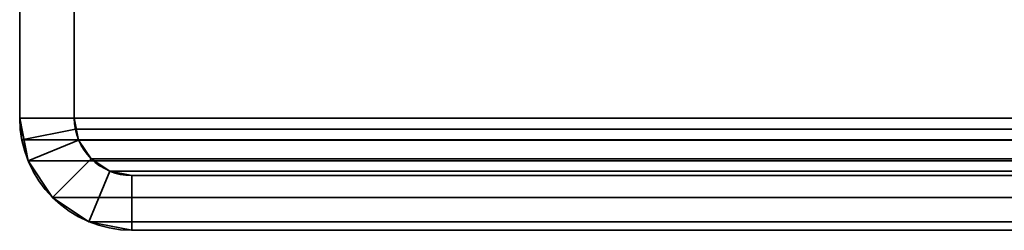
# Model space of a CAD drawing. Header units: millimetres. Extents: x -503 to 6703, y -110 to 193.
# Tile 924 of 1056: x 3978 to 4005, y -29 to -23. Entities that reach past the tile are written whole.
import ezdxf

# ---------------------------------------------------------------- set-up
doc = ezdxf.new("R2010")
doc.units = ezdxf.units.MM
doc.layers.add('152', color=7, linetype='Continuous', true_color=0xffffff)

# ---------------------------------------------------------------- blocks, each defined once
blk = doc.blocks.new('UG_SURFACE_366')
at = {"layer": '152', "color": 252, "linetype": 'Continuous', "lineweight": 35}
for points in [[(3978, -14, 2075.25), (3978, -14, -7.75), (3978, -25.92, -7.75), (3978, -25.92, 2075.25)], [(3979.5, -25.92, 2073.75), (3979.5, -14, 2073.75), (3978, -14, 2075.25), (3978, -25.92, 2075.25)], [(3978, -25.92, -7.75), (3978, -14, -7.75), (3979.5, -14, -7.75), (3979.5, -25.92, -7.75)], [(3979.5, -14, 2073.75), (3979.5, -25.92, 2073.75), (3979.5, -25.92, -7.75), (3979.5, -14, -7.75)], [(3978, -25.92, -7.75), (3978.235, -27.099, -7.75), (3978.235, -27.099, 2075.016)], [(3978.235, -27.099, 2075.016), (3978.059, -26.521, 2075.191), (3978, -25.92, -7.75)], [(3978.059, -26.521, 2075.191), (3978, -25.92, 2075.25), (3978, -25.92, -7.75)], [(3978, -25.92, 2075.25), (3978.059, -26.521, 2075.191), (3979.53, -26.228, 2073.72), (3979.5, -25.92, 2073.75)], [(3979.5, -25.92, -7.75), (3979.62, -26.525, -7.75), (3978.235, -27.099, -7.75), (3978, -25.92, -7.75)], [(3979.5, -25.92, -7.75), (3979.53, -26.228, 2073.72), (3979.62, -26.525, 2073.63)], [(3979.5, -25.92, -7.75), (3979.5, -25.92, 2073.75), (3979.53, -26.228, 2073.72)], [(3979.62, -26.525, 2073.63), (3979.62, -26.525, -7.75), (3979.5, -25.92, -7.75)], [(3978.059, -26.521, 2075.191), (3978.235, -27.099, 2075.016), (3979.62, -26.525, 2073.63), (3979.53, -26.228, 2073.72)], [(3978.235, -27.099, 2075.016), (3978.902, -28.098, 2074.348), (3979.963, -27.037, 2073.287), (3979.62, -26.525, 2073.63)], [(3979.62, -26.525, -7.75), (3979.963, -27.037, -7.75), (3978.902, -28.098, -7.75), (3978.235, -27.099, -7.75)], [(3979.963, -27.037, 2073.287), (3979.963, -27.037, -7.75), (3979.62, -26.525, -7.75), (3979.62, -26.525, 2073.63)], [(3980.475, -27.38, 2072.775), (3979.963, -27.037, 2073.287), (3978.902, -28.098, 2074.348), (3979.901, -28.766, 2073.349)], [(3979.901, -28.766, -7.75), (3978.902, -28.098, -7.75), (3979.963, -27.037, -7.75), (3980.475, -27.38, -7.75)], [(3980.475, -27.38, 2072.775), (3980.475, -27.38, -7.75), (3979.963, -27.037, -7.75), (3979.963, -27.037, 2073.287)], [(3978.235, -27.099, 2075.016), (3978.235, -27.099, -7.75), (3978.902, -28.098, -7.75), (3978.902, -28.098, 2074.348)], [(3981.08, -27.5, 2072.17), (3980.475, -27.38, 2072.775), (3979.901, -28.766, 2073.349), (3981.08, -29, 2072.17)], [(3981.08, -29, -7.75), (3979.901, -28.766, -7.75), (3980.475, -27.38, -7.75), (3981.08, -27.5, -7.75)], [(3981.08, -27.5, 2072.17), (3981.08, -27.5, -7.75), (3980.475, -27.38, -7.75), (3980.475, -27.38, 2072.775)], [(3981.08, -27.5, -7.75), (4029.92, -27.5, 673.339), (4029.92, -27.5, 332.794)], [(3981.08, -27.5, -7.75), (4029.92, -27.5, 1013.883), (4029.92, -27.5, 673.339)], [(3981.08, -27.5, -7.75), (3981.08, -27.5, 2072.17), (4029.92, -27.5, 1354.428), (4029.92, -27.5, 1013.883)], [(3981.08, -27.5, 2072.17), (4029.92, -27.5, 1694.972), (4029.92, -27.5, 1354.428)], [(3981.08, -27.5, 2072.17), (4029.92, -27.5, 2023.33), (4029.92, -27.5, 1694.972)], [(4029.92, -27.5, 332.794), (4029.92, -27.5, -7.75), (3981.08, -27.5, -7.75)], [(4029.92, -27.5, 2023.33), (3981.08, -27.5, 2072.17), (3981.08, -29, 2072.17), (4029.92, -29, 2023.33)], [(3981.08, -27.5, -7.75), (4029.92, -27.5, -7.75), (4029.92, -29, -7.75), (3981.08, -29, -7.75)], [(3978.902, -28.098, 2074.348), (3978.902, -28.098, -7.75), (3979.901, -28.766, -7.75), (3979.901, -28.766, 2073.349)], [(3979.901, -28.766, 2073.349), (3979.901, -28.766, -7.75), (3981.08, -29, -7.75), (3981.08, -29, 2072.17)], [(3981.08, -29, 2072.17), (4029.92, -29, 1354.428), (4029.92, -29, 1694.972)], [(3981.08, -29, 2072.17), (3981.08, -29, -7.75), (4029.92, -29, 1013.883), (4029.92, -29, 1354.428)], [(3981.08, -29, -7.75), (4029.92, -29, 673.339), (4029.92, -29, 1013.883)], [(3981.08, -29, -7.75), (4029.92, -29, 332.794), (4029.92, -29, 673.339)], [(3981.08, -29, -7.75), (4029.92, -29, -7.75), (4029.92, -29, 332.794)], [(4029.92, -29, 1694.972), (4029.92, -29, 2023.33), (3981.08, -29, 2072.17)]]:
    blk.add_3dface(points, dxfattribs=at)
blk = doc.blocks.new('UG_SURFACE_367')
at = {"layer": '152', "color": 252, "linetype": 'Continuous', "lineweight": 35}
for points in [[(3978, -14, 2075.25), (3978, -14, -7.75), (3978, -25.92, -7.75), (3978, -25.92, 2075.25)], [(3979.5, -25.92, 2073.75), (3979.5, -14, 2073.75), (3978, -14, 2075.25), (3978, -25.92, 2075.25)], [(3978, -25.92, -7.75), (3978, -14, -7.75), (3979.5, -14, -7.75), (3979.5, -25.92, -7.75)], [(3979.5, -14, 2073.75), (3979.5, -25.92, 2073.75), (3979.5, -25.92, -7.75), (3979.5, -14, -7.75)], [(3978, -25.92, -7.75), (3978.235, -27.099, -7.75), (3978.235, -27.099, 2075.016)], [(3978.235, -27.099, 2075.016), (3978.059, -26.521, 2075.191), (3978, -25.92, -7.75)], [(3978.059, -26.521, 2075.191), (3978, -25.92, 2075.25), (3978, -25.92, -7.75)], [(3978, -25.92, 2075.25), (3978.059, -26.521, 2075.191), (3979.53, -26.228, 2073.72), (3979.5, -25.92, 2073.75)], [(3979.5, -25.92, -7.75), (3979.62, -26.525, -7.75), (3978.235, -27.099, -7.75), (3978, -25.92, -7.75)], [(3979.5, -25.92, -7.75), (3979.53, -26.228, 2073.72), (3979.62, -26.525, 2073.63)], [(3979.5, -25.92, -7.75), (3979.5, -25.92, 2073.75), (3979.53, -26.228, 2073.72)], [(3979.62, -26.525, 2073.63), (3979.62, -26.525, -7.75), (3979.5, -25.92, -7.75)], [(3978.059, -26.521, 2075.191), (3978.235, -27.099, 2075.016), (3979.62, -26.525, 2073.63), (3979.53, -26.228, 2073.72)], [(3978.235, -27.099, 2075.016), (3978.902, -28.098, 2074.348), (3979.963, -27.037, 2073.287), (3979.62, -26.525, 2073.63)], [(3979.62, -26.525, -7.75), (3979.963, -27.037, -7.75), (3978.902, -28.098, -7.75), (3978.235, -27.099, -7.75)], [(3979.963, -27.037, 2073.287), (3979.963, -27.037, -7.75), (3979.62, -26.525, -7.75), (3979.62, -26.525, 2073.63)], [(3980.475, -27.38, 2072.775), (3979.963, -27.037, 2073.287), (3978.902, -28.098, 2074.348), (3979.901, -28.766, 2073.349)], [(3979.901, -28.766, -7.75), (3978.902, -28.098, -7.75), (3979.963, -27.037, -7.75), (3980.475, -27.38, -7.75)], [(3980.475, -27.38, 2072.775), (3980.475, -27.38, -7.75), (3979.963, -27.037, -7.75), (3979.963, -27.037, 2073.287)], [(3978.235, -27.099, 2075.016), (3978.235, -27.099, -7.75), (3978.902, -28.098, -7.75), (3978.902, -28.098, 2074.348)], [(3981.08, -27.5, 2072.17), (3980.475, -27.38, 2072.775), (3979.901, -28.766, 2073.349), (3981.08, -29, 2072.17)], [(3981.08, -29, -7.75), (3979.901, -28.766, -7.75), (3980.475, -27.38, -7.75), (3981.08, -27.5, -7.75)], [(3981.08, -27.5, 2072.17), (3981.08, -27.5, -7.75), (3980.475, -27.38, -7.75), (3980.475, -27.38, 2072.775)], [(3981.08, -27.5, -7.75), (4029.92, -27.5, 673.339), (4029.92, -27.5, 332.794)], [(3981.08, -27.5, -7.75), (4029.92, -27.5, 1013.883), (4029.92, -27.5, 673.339)], [(3981.08, -27.5, -7.75), (3981.08, -27.5, 2072.17), (4029.92, -27.5, 1354.428), (4029.92, -27.5, 1013.883)], [(3981.08, -27.5, 2072.17), (4029.92, -27.5, 1694.972), (4029.92, -27.5, 1354.428)], [(3981.08, -27.5, 2072.17), (4029.92, -27.5, 2023.33), (4029.92, -27.5, 1694.972)], [(4029.92, -27.5, 332.794), (4029.92, -27.5, -7.75), (3981.08, -27.5, -7.75)], [(4029.92, -27.5, 2023.33), (3981.08, -27.5, 2072.17), (3981.08, -29, 2072.17), (4029.92, -29, 2023.33)], [(3981.08, -27.5, -7.75), (4029.92, -27.5, -7.75), (4029.92, -29, -7.75), (3981.08, -29, -7.75)], [(3978.902, -28.098, 2074.348), (3978.902, -28.098, -7.75), (3979.901, -28.766, -7.75), (3979.901, -28.766, 2073.349)], [(3979.901, -28.766, 2073.349), (3979.901, -28.766, -7.75), (3981.08, -29, -7.75), (3981.08, -29, 2072.17)], [(3981.08, -29, 2072.17), (4029.92, -29, 1354.428), (4029.92, -29, 1694.972)], [(3981.08, -29, 2072.17), (3981.08, -29, -7.75), (4029.92, -29, 1013.883), (4029.92, -29, 1354.428)], [(3981.08, -29, -7.75), (4029.92, -29, 673.339), (4029.92, -29, 1013.883)], [(3981.08, -29, -7.75), (4029.92, -29, 332.794), (4029.92, -29, 673.339)], [(3981.08, -29, -7.75), (4029.92, -29, -7.75), (4029.92, -29, 332.794)], [(4029.92, -29, 1694.972), (4029.92, -29, 2023.33), (3981.08, -29, 2072.17)]]:
    blk.add_3dface(points, dxfattribs=at)
blk = doc.blocks.new('UG_SURFACE_368')
at = {"layer": '152', "color": 252, "linetype": 'Continuous', "lineweight": 35}
for points in [[(3978, -14, 2075.25), (3978, -25.92, 2075.25), (5022, -25.92, 2075.25), (5022, -14, 2075.25)], [(3978, -25.92, 2075.25), (3978, -14, 2075.25), (3979.5, -14, 2073.75), (3979.5, -25.92, 2073.75)], [(3979.5, -14, 2073.75), (5020.5, -14, 2073.75), (5020.5, -25.92, 2073.75), (3979.5, -25.92, 2073.75)], [(5022, -25.92, 2075.25), (3978, -25.92, 2075.25), (3978.059, -26.521, 2075.191)], [(3979.5, -25.92, 2073.75), (3979.53, -26.228, 2073.72), (3978.059, -26.521, 2075.191), (3978, -25.92, 2075.25)], [(5021.941, -26.521, 2075.191), (5022, -25.92, 2075.25), (3978.059, -26.521, 2075.191)], [(3979.5, -25.92, 2073.75), (5020.5, -25.92, 2073.75), (5020.47, -26.228, 2073.72)], [(3979.53, -26.228, 2073.72), (3979.5, -25.92, 2073.75), (5020.47, -26.228, 2073.72)], [(3979.53, -26.228, 2073.72), (3979.62, -26.525, 2073.63), (3978.235, -27.099, 2075.016), (3978.059, -26.521, 2075.191)], [(5020.47, -26.228, 2073.72), (5020.38, -26.525, 2073.63), (3979.62, -26.525, 2073.63), (3979.53, -26.228, 2073.72)], [(3978.059, -26.521, 2075.191), (3978.235, -27.099, 2075.016), (5021.766, -27.099, 2075.016), (5021.941, -26.521, 2075.191)], [(3979.62, -26.525, 2073.63), (3979.963, -27.037, 2073.287), (3978.902, -28.098, 2074.348), (3978.235, -27.099, 2075.016)], [(5020.037, -27.037, 2073.287), (3979.963, -27.037, 2073.287), (3979.62, -26.525, 2073.63), (5020.38, -26.525, 2073.63)], [(3979.901, -28.766, 2073.349), (3978.902, -28.098, 2074.348), (3979.963, -27.037, 2073.287), (3980.475, -27.38, 2072.775)], [(5019.525, -27.38, 2072.775), (3980.475, -27.38, 2072.775), (3979.963, -27.037, 2073.287), (5020.037, -27.037, 2073.287)], [(5021.766, -27.099, 2075.016), (3978.235, -27.099, 2075.016), (3978.902, -28.098, 2074.348), (5021.098, -28.098, 2074.348)], [(3981.08, -29, 2072.17), (3979.901, -28.766, 2073.349), (3980.475, -27.38, 2072.775), (3981.08, -27.5, 2072.17)], [(5018.92, -27.5, 2072.17), (3981.08, -27.5, 2072.17), (3980.475, -27.38, 2072.775), (5019.525, -27.38, 2072.775)], [(3981.08, -27.5, 2072.17), (5018.92, -27.5, 2072.17), (4970.08, -27.5, 2023.33), (4029.92, -27.5, 2023.33)], [(3981.08, -27.5, 2072.17), (4029.92, -27.5, 2023.33), (4029.92, -29, 2023.33), (3981.08, -29, 2072.17)], [(5021.098, -28.098, 2074.348), (3978.902, -28.098, 2074.348), (3979.901, -28.766, 2073.349), (5020.099, -28.766, 2073.349)], [(5020.099, -28.766, 2073.349), (3979.901, -28.766, 2073.349), (3981.08, -29, 2072.17), (5018.92, -29, 2072.17)], [(3981.08, -29, 2072.17), (4029.92, -29, 2023.33), (4970.08, -29, 2023.33), (5018.92, -29, 2072.17)]]:
    blk.add_3dface(points, dxfattribs=at)

msp = doc.modelspace()

# ---------------------------------------------------------------- linework, layer by layer
at = {"layer": '152', "color": 252, "linetype": 'Continuous', "lineweight": -3, "true_color": 0x939598}
for p, q in [((3978, -14, 2075.25), (3978, -25.92, 2075.25)), ((3978, -14, 2075.25), (3978, -25.92, 2075.25)), ((3978, -14, 2075.25), (3978, -25.92, 2075.25)), ((3978, -25.92, -7.75), (3978, -14, -7.75)), ((3978, -25.92, -7.75), (3978, -14, -7.75)), ((3979.5, -25.92, -7.75), (3979.5, -14, -7.75)), ((3979.5, -14, 2073.75), (3979.5, -25.92, 2073.75)), ((3979.5, -25.92, -7.75), (3979.5, -14, -7.75)), ((3979.5, -14, 2073.75), (3979.5, -25.92, 2073.75)), ((3979.5, -14, 2073.75), (3979.5, -25.92, 2073.75)), ((5022, -25.92, 2075.25), (3978, -25.92, 2075.25)), ((3978, -25.92, 2075.25), (3978, -25.92, -7.75)), ((3978, -25.92, 2075.25), (3978, -25.92, -7.75)), ((3979.5, -25.92, 2073.75), (3979.5, -25.92, -7.75)), ((5020.5, -25.92, 2073.75), (3979.5, -25.92, 2073.75)), ((3979.5, -25.92, 2073.75), (3979.5, -25.92, -7.75)), ((3981.08, -27.5, 2072.17), (4029.92, -27.5, 2023.33)), ((5018.92, -27.5, 2072.17), (3981.08, -27.5, 2072.17)), ((4029.92, -27.5, -7.75), (3981.08, -27.5, -7.75)), ((3981.08, -27.5, 2072.17), (4029.92, -27.5, 2023.33)), ((4029.92, -27.5, -7.75), (3981.08, -27.5, -7.75)), ((3981.08, -27.5, 2072.17), (3981.08, -27.5, -7.75)), ((3981.08, -27.5, 2072.17), (4029.92, -27.5, 2023.33)), ((3981.08, -27.5, 2072.17), (3981.08, -27.5, -7.75)), ((3981.08, -29, 2072.17), (4029.92, -29, 2023.33)), ((4029.92, -29, -7.75), (3981.08, -29, -7.75)), ((3981.08, -29, 2072.17), (4029.92, -29, 2023.33)), ((4029.92, -29, -7.75), (3981.08, -29, -7.75)), ((3981.08, -29, 2072.17), (3981.08, -29, -7.75)), ((5018.92, -29, 2072.17), (3981.08, -29, 2072.17)), ((3981.08, -29, 2072.17), (3981.08, -29, -7.75)), ((3981.08, -29, 2072.17), (4029.92, -29, 2023.33))]:
    msp.add_line(p, q, dxfattribs=at)
at = {"layer": '152', "color": 252, "linetype": 'Continuous', "lineweight": -3, "true_color": 0x939598, "extrusion": (0, 0, -1)}
for radius in [3.08, 3.08, 1.58, 1.58]:
    msp.add_arc((-3981.08, -25.92, 7.75), radius, 270, 0, dxfattribs=at)
at = {"layer": '152', "color": 252, "linetype": 'Continuous', "lineweight": -3, "true_color": 0x939598, "extrusion": (0.707107, 6.12323e-17, 0.707107)}
for major_axis in [(-3.08, 0, 3.08), (-3.08, 0, 3.08), (-3.08, 0, 3.08), (-1.58, 0, 1.58), (-1.58, 0, 1.58), (-1.58, 0, 1.58)]:
    msp.add_ellipse((3981.08, -25.92, 2072.17), major_axis=major_axis, ratio=0.707107, start_param=0, end_param=1.570796, dxfattribs=at)

# ---------------------------------------------------------------- block references
at = {"layer": '152', "color": 252, "linetype": 'Continuous', "lineweight": -3, "true_color": 0x939598}
for name in ['UG_SURFACE_366', 'UG_SURFACE_367', 'UG_SURFACE_368']:
    msp.add_blockref(name, (0, 0), dxfattribs=at)

doc.saveas('drawing.dxf')
